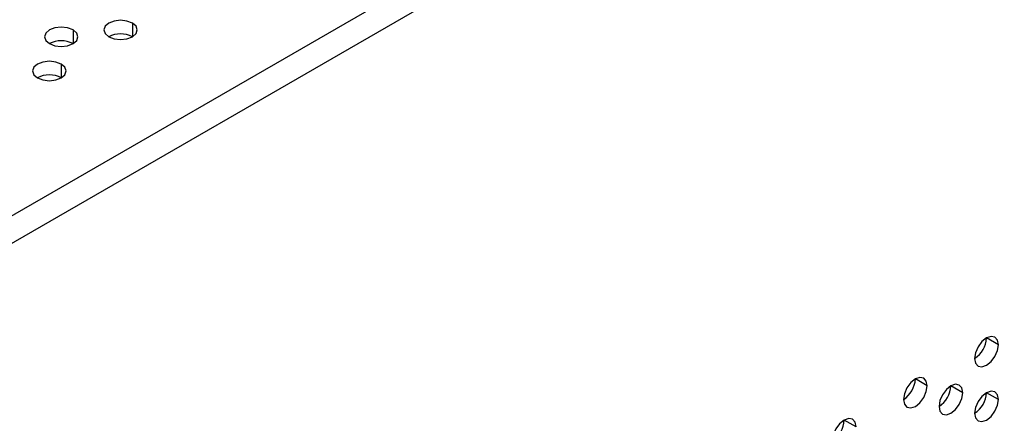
# Model space of a CAD drawing. Header units: millimetres. Extents: x 0 to 1118, y 0 to 864.
# Tile 279 of 438: x 964.65 to 970.52, y 676.1 to 678.5. Entities that reach past the tile are written whole.
import ezdxf

# ---------------------------------------------------------------- set-up
doc = ezdxf.new("R2010")
doc.units = ezdxf.units.MM

msp = doc.modelspace()

# ---------------------------------------------------------------- linework, layer by layer
at = {"color": 7, "linetype": 'Continuous', "lineweight": 25}
for p, q in [((1014.0395, 705.8734), (939.2276, 662.6854)), ((1014.1102, 705.7509), (939.2983, 662.5629)), ((970.4818, 676.5637), (970.411, 676.6045)), ((970.0575, 676.3188), (969.9868, 676.3596)), ((970.2696, 676.2779), (970.1989, 676.3187)), ((970.4818, 676.2371), (970.411, 676.2779)), ((969.6332, 676.0738), (969.5625, 676.1147))]:
    msp.add_line(p, q, dxfattribs=at)
at = {"color": 8, "linetype": 'Continuous', "lineweight": 25}
for p, q in [((965.3199, 678.4829), (965.3199, 678.4013)), ((964.9663, 678.4421), (964.9663, 678.3605)), ((964.8956, 678.238), (964.8956, 678.1563))]:
    msp.add_line(p, q, dxfattribs=at)
at = {"color": 7, "linetype": 'Continuous', "lineweight": 25, "flags": 128}
for points in [[(964.9663, 678.4421), (964.9339, 678.4546), (964.8956, 678.459), (964.8573, 678.4546), (964.8249, 678.4421), (964.8032, 678.4234), (964.7956, 678.4013), (964.8032, 678.3792), (964.8249, 678.3605)], [(965.3199, 678.4829), (965.2874, 678.4954), (965.2492, 678.4998), (965.2109, 678.4954), (965.1785, 678.4829), (965.1568, 678.4642), (965.1492, 678.4421), (965.1568, 678.42), (965.1785, 678.4013)], [(965.1785, 678.4013), (965.2109, 678.3888), (965.2492, 678.3844), (965.2874, 678.3888), (965.3199, 678.4013), (965.3416, 678.42), (965.3492, 678.4421), (965.3416, 678.4642), (965.3199, 678.4829)], [(964.8249, 678.3605), (964.8573, 678.3479), (964.8956, 678.3435), (964.9339, 678.3479), (964.9663, 678.3605), (964.988, 678.3792), (964.9956, 678.4013), (964.988, 678.4234), (964.9663, 678.4421)], [(964.8956, 678.238), (964.8632, 678.2505), (964.8249, 678.2549), (964.7866, 678.2505), (964.7542, 678.238), (964.7325, 678.2193), (964.7249, 678.1972), (964.7325, 678.1751), (964.7542, 678.1563)], [(964.7542, 678.1563), (964.7866, 678.1438), (964.8249, 678.1394), (964.8632, 678.1438), (964.8956, 678.1563), (964.9173, 678.1751), (964.9249, 678.1972), (964.9173, 678.2193), (964.8956, 678.238)], [(970.4818, 676.5637), (970.4764, 676.5918), (970.461, 676.6095), (970.4381, 676.6139), (970.411, 676.6045), (970.384, 676.5827), (970.361, 676.5517), (970.3457, 676.5164), (970.3403, 676.482)], [(970.3403, 676.482), (970.3457, 676.4539), (970.361, 676.4363), (970.384, 676.4318), (970.411, 676.4412), (970.4381, 676.4631), (970.461, 676.494), (970.4764, 676.5293), (970.4818, 676.5637)], [(970.0575, 676.3188), (970.0521, 676.3469), (970.0368, 676.3646), (970.0138, 676.369), (969.9868, 676.3596), (969.9597, 676.3378), (969.9368, 676.3068), (969.9215, 676.2715), (969.9161, 676.2371)], [(969.9161, 676.2371), (969.9215, 676.209), (969.9368, 676.1913), (969.9597, 676.1869), (969.9868, 676.1963), (970.0138, 676.2181), (970.0368, 676.2491), (970.0521, 676.2844), (970.0575, 676.3188)], [(970.2696, 676.2779), (970.2642, 676.3061), (970.2489, 676.3237), (970.226, 676.3282), (970.1989, 676.3188), (970.1719, 676.2969), (970.1489, 676.266), (970.1336, 676.2306), (970.1282, 676.1963)], [(970.4818, 676.2371), (970.4764, 676.2652), (970.461, 676.2829), (970.4381, 676.2873), (970.411, 676.2779), (970.384, 676.2561), (970.361, 676.2251), (970.3457, 676.1898), (970.3403, 676.1554)], [(970.1282, 676.1963), (970.1336, 676.1681), (970.1489, 676.1505), (970.1719, 676.146), (970.1989, 676.1554), (970.226, 676.1773), (970.2489, 676.2082), (970.2642, 676.2436), (970.2696, 676.2779)], [(970.3403, 676.1554), (970.3457, 676.1273), (970.361, 676.1097), (970.384, 676.1052), (970.411, 676.1146), (970.4381, 676.1364), (970.461, 676.1674), (970.4764, 676.2027), (970.4818, 676.2371)], [(969.6332, 676.0738), (969.6278, 676.102), (969.6125, 676.1196), (969.5896, 676.1241), (969.5625, 676.1147), (969.5355, 676.0928), (969.5125, 676.0619), (969.4972, 676.0266), (969.4918, 675.9922)]]:
    msp.add_lwpolyline(points, dxfattribs=at)
at = {"color": 7, "linetype": 'Continuous', "lineweight": 25}
for centre, start, end in [((965.2492, 678.2648), 62.61002, 117.3846), ((964.8956, 678.224), 62.61002, 117.3846), ((964.8249, 678.0199), 62.61002, 117.3846), ((970.2575, 676.6115), 302.60548, 357.39452), ((969.8333, 676.3666), 302.60548, 357.39452), ((970.0454, 676.3257), 302.60548, 357.39452), ((970.2575, 676.2849), 302.60548, 357.39452), ((969.409, 676.1217), 302.60548, 357.39452)]:
    msp.add_arc(centre, 0.1537, start, end, dxfattribs=at)

doc.saveas('drawing.dxf')
